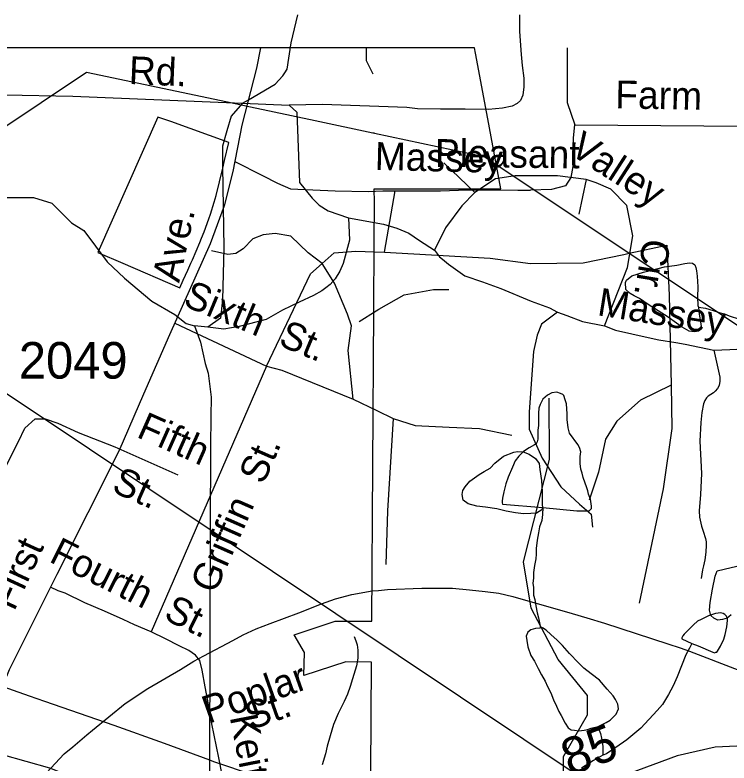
# Model space of a CAD drawing. Extents: x 2169602 to 2449496, y 721995 to 810662.
# Drawn here: x 2398103 to 2400543, y 808105 to 810662 of the extents above; entities that cross this region are included whole.
import ezdxf

# ---------------------------------------------------------------- set-up
doc = ezdxf.new("R2010")
doc.units = 0
doc.layers.add('Default', color=7, linetype='Continuous')

msp = doc.modelspace()

# ---------------------------------------------------------------- linework, layer by layer
at = {"layer": 'Default'}
for p, q in [((2399673.2, 810549), (2390672.7, 810549)), ((2399673.2, 810549), (2390672.7, 810549)), ((2398604.7, 810371.9), (2398881, 810360.3)), ((2398829.2, 810364.4), (2398908.4, 810347.6)), ((2398881, 810360.3), (2398900.8, 810371.9)), ((2398881, 810360.3), (2399039.7, 810353.6)), ((2398908.4, 810347.6), (2399129.5, 810300.8)), ((2399129.5, 810300.8), (2399326.6, 810259.1)), ((2400016.7, 810285.7), (2400852.9, 810280.6)), ((2399326.6, 810259.1), (2399332, 810259.1)), ((2399326.6, 810259.1), (2399332, 810257.9)), ((2400055.3, 810098.9), (2400029.6, 809981.3)), ((2399366.2, 809851.3), (2399402.6, 810060.2)), ((2399862.3, 810074.9), (2400202.5, 809847.8)), ((2397354.6, 809848.4), (2398151.3, 809316.5)), ((2399331.7, 809852.3), (2399366.2, 809851.3)), ((2400202.5, 809847.8), (2400370.5, 809735.6)), ((2400370.5, 809735.6), (2401167.1, 809203.6)), ((2400338.4, 809704.6), (2400345.9, 809396)), ((2399279.8, 809613.7), (2399337.1, 809650.6)), ((2398649.3, 809608.8), (2398963.2, 809461.9)), ((2398762.3, 809594.9), (2398716.8, 809599.7)), ((2398963.2, 809461.9), (2398568.1, 808552.9)), ((2399258.9, 809349), (2399339.3, 809310.1)), ((2398151.3, 809316.5), (2398770.8, 808902.8)), ((2399339.3, 809310.1), (2399396.1, 809283.1)), ((2398445, 809185.3), (2398660.3, 809089.6)), ((2398770.8, 808902.8), (2398768.2, 808115.4)), ((2398770.8, 808902.8), (2400088, 808023.1)), ((2398768.2, 808115.4), (2398767.3, 807845.5))]:
    msp.add_line(p, q, dxfattribs=at)
for points in [[(2398900.8, 810371.9), (2398991.9, 810425.4), (2399018.2, 810454.1), (2399025.2, 810463.8), (2399033.3, 810476.2), (2399046.9, 810566.6), (2399070.1, 810661.8)], [(2399827.6, 810661.8), (2399827.6, 810605.2), (2399833.4, 810526.7), (2399836.3, 810488.9), (2399842.1, 810445.4), (2399842.1, 810416.3), (2399839.2, 810387.3), (2399831.1, 810369.9)], [(2398942.2, 810549), (2398928.7, 810480.1), (2398879, 810285.4), (2398847.6, 810127.3), (2398817.8, 810008.9), (2398770.7, 809880.1), (2398631, 809568.1), (2398542.1, 809366), (2398457.9, 809171.2), (2398246, 808749.2), (2398083.3, 808423.6), (2398026.8, 808285.4), (2398004.3, 808171.2), (2397980.2, 808039.3), (2397938.3, 807912.6), (2397853.1, 807708.4), (2397760.5, 807492.7)], [(2399317.7, 807883.9), (2399321.2, 808450), (2399234, 808450.8), (2399090.2, 808404), (2399093, 808483.2), (2399057, 808543.2), (2399197.7, 808589.4), (2399323, 808590), (2399329.7, 809651.2), (2399330.5, 809886), (2399331.7, 810021.7), (2399331.2, 810067.9), (2399353.7, 810067.2), (2399485.7, 810067.8), (2399763.5, 810068), (2399715.7, 810325.5), (2399676.5, 810531.6), (2399673.2, 810549)], [(2399317.7, 807883.9), (2399321.2, 808450), (2399234, 808450.8), (2399090.2, 808404), (2399093, 808483.2), (2399057, 808543.2), (2399197.7, 808589.4), (2399323, 808590), (2399329.7, 809651.2), (2399330.5, 809886), (2399331.7, 810021.7), (2399331.2, 810067.9), (2399353.7, 810067.2), (2399485.7, 810067.8), (2399763.5, 810068), (2399715.7, 810325.5), (2399676.5, 810531.6), (2399673.2, 810549)], [(2399303.2, 810549), (2399303.2, 810505.6), (2399325.9, 810460.3)], [(2399990.2, 810549), (2399990.8, 810362.3), (2400016.7, 810285.7)], [(2398036.4, 810259.1), (2398347.7, 810466.2), (2398829.2, 810364.4)], [(2397837, 810393.4), (2398300.6, 810384.7), (2398604.7, 810371.9)], [(2397837.2, 810371.9), (2397839, 810147.8), (2397836.6, 810080.8), (2397850.9, 810059.2), (2397903.6, 810047.3), (2398032.7, 810037.7), (2398123.6, 810037.7), (2398151.3, 810037.7)], [(2398881, 810360.3), (2398841.9, 810316.4), (2398826.9, 810266.2), (2398811.9, 810213.6), (2398811.9, 810143.3), (2398817.3, 809865.4), (2398812.5, 809688.2), (2398805.3, 809626), (2398762.3, 809594.9)], [(2399831.1, 810369.9), (2399819.6, 810359.2), (2399801.8, 810350.3), (2399769.8, 810343.2), (2399721.7, 810338.7), (2399641.7, 810339.6), (2399557.1, 810339.6), (2399478.9, 810341.4), (2399442.4, 810345), (2399154.5, 810356), (2399039.7, 810353.6)], [(2399039.7, 810353.6), (2399066, 810329.7), (2399075.3, 810088.8), (2399118.6, 810035.3), (2399142.6, 810011.4), (2399173.7, 809992.2), (2399243, 809968.3)], [(2398386.2, 809849.9), (2398472.2, 809812.9), (2398666.2, 809729.7), (2398677.7, 809755.4), (2398693.5, 809789.3), (2398704.5, 809813.2), (2398709.7, 809825), (2398734.7, 809884.1), (2398741, 809899.1), (2398749.7, 809920.9), (2398766, 809965.4), (2398771, 809980.4), (2398783.7, 810022.2), (2398790.2, 810045), (2398802.7, 810091.2), (2398813, 810138.1), (2398819.7, 810163.8), (2398833.7, 810226.1), (2398635.7, 810297.1), (2398591.7, 810311.9), (2398386.2, 809849.9)], [(2398386.2, 809849.9), (2398472.2, 809812.9), (2398666.2, 809729.7), (2398677.7, 809755.4), (2398693.5, 809789.3), (2398704.5, 809813.2), (2398709.7, 809825), (2398734.7, 809884.1), (2398741, 809899.1), (2398749.7, 809920.9), (2398766, 809965.4), (2398771, 809980.4), (2398783.7, 810022.2), (2398790.2, 810045), (2398802.7, 810091.2), (2398813, 810138.1), (2398819.7, 810163.8), (2398833.7, 810226.1), (2398635.7, 810297.1), (2398591.7, 810311.9), (2398386.2, 809849.9)], [(2400010.3, 810211.8), (2400011.6, 810241.6), (2400016.7, 810285.7)], [(2399332, 810257.9), (2399707.1, 810178.6), (2399862.3, 810074.9)], [(2400010.3, 810211.8), (2400009.9, 810143.4), (2400002.4, 810105.7), (2399984.8, 810078.1), (2399937.2, 810065.6), (2399865, 810062.8)], [(2398854.3, 810160.7), (2398948.9, 810113.4), (2399000.8, 810087.4), (2399044.9, 810068), (2399197.9, 810060.2), (2399310.7, 810058.9)], [(2399569.2, 810156.7), (2399675.2, 810055.1)], [(2400055.3, 810098.9), (2399957.1, 810111.7), (2399812.2, 810111.7), (2399744.9, 810101.5), (2399675.2, 810055.1), (2399630.5, 810009), (2399574.9, 809934.1), (2399536.5, 809857.8)], [(2400118.1, 809599.5), (2400197, 809799.2), (2400214.7, 809907.2), (2400193.8, 810010.3), (2400139, 810066.6), (2400089.1, 810087.6), (2400055.3, 810098.9)], [(2399310.7, 810058.9), (2399360, 810060.2), (2399402.6, 810060.2)], [(2399402.6, 810060.2), (2399557.7, 810060.2), (2399649.7, 810064.1), (2399822.2, 810062.8), (2399865, 810062.8)], [(2398151.3, 810037.7), (2398166.7, 810037.7), (2398228.9, 810018.5), (2398295.8, 809951.5), (2398338.9, 809925.2), (2398417.8, 809817.5), (2398477.6, 809762.4), (2398570.9, 809683.5), (2398649.8, 809638), (2398688.1, 809606.9), (2398716.8, 809599.7)], [(2399243, 809968.3), (2399246.3, 809892.3), (2399225.2, 809811.9), (2399213.5, 809786), (2399197.8, 809759.9), (2399180.2, 809740.5), (2399165.9, 809729.4), (2399152.1, 809719.2), (2399123.8, 809703.4), (2399074.6, 809680.4), (2399017, 809652.4), (2398961.2, 809621.2), (2398869.9, 809597.3), (2398817.3, 809587.7), (2398762.3, 809594.9)], [(2399243, 809968.3), (2399362.6, 809946.7), (2399408.6, 809933.1), (2399448.7, 809915.5), (2399485.6, 809891), (2399536.5, 809857.8)], [(2399152.8, 809812.1), (2399104.8, 809848.4), (2399045.4, 809905.7), (2398992.7, 809915.3), (2398951.5, 809910.6), (2398916.2, 809896.1), (2398882.7, 809862.6), (2398858.5, 809846.3), (2398830.1, 809843.5), (2398774.5, 809855.4)], [(2400202.5, 809847.8), (2400330.8, 809875.2), (2400338.4, 809704.6)], [(2399152.8, 809812.1), (2399193.7, 809848.3), (2399268.2, 809854.9), (2399331.7, 809852.3)], [(2399366.2, 809851.3), (2399726.6, 809830), (2399864.5, 809812.4), (2400045, 809815), (2400183.9, 809843.5), (2400202.5, 809847.8)], [(2399536.5, 809857.8), (2399554, 809835.2), (2399564.5, 809827), (2399584.3, 809810), (2399640.9, 809770.6), (2399701.1, 809749.3), (2399763.9, 809726.7), (2399867, 809683.2), (2399929.8, 809660.7), (2399957.1, 809646.2)], [(2400491.8, 809516), (2400545.8, 809518.3), (2400593.7, 809520.7), (2400631.7, 809521.1), (2400765.8, 809526.6), (2400967.8, 809530.7), (2401091.7, 809543.9), (2401185.3, 809573), (2401219.1, 809587.3), (2401310.8, 809628.2), (2401394.4, 809669.1), (2401483.5, 809715.8), (2401558.6, 809758), (2401675.8, 809821.4)], [(2398963.2, 809461.9), (2399113.6, 809777), (2399152.8, 809812.1)], [(2399239.4, 809639.7), (2399195.6, 809744.6), (2399152.8, 809812.1)], [(2400439.1, 809663.4), (2400441.6, 809639.1), (2400445.7, 809613.3), (2400448.2, 809597.1), (2400445.9, 809591.4), (2400440, 809581.3), (2400426, 809578.9), (2400407.6, 809580.9), (2400383.6, 809595.1), (2400363.9, 809608.6), (2400335.6, 809628.7), (2400301.5, 809650.5), (2400267.3, 809672.3), (2400237.4, 809692.2), (2400219.5, 809701.9), (2400205.6, 809710), (2400190.8, 809723.6), (2400189.4, 809747.8), (2400193.3, 809755.8), (2400210.9, 809770.1), (2400250.7, 809782.3), (2400274.7, 809788.4), (2400323.1, 809800.6), (2400364.9, 809806.8), (2400392.6, 809812.8), (2400408.8, 809814.8), (2400418.6, 809812.9), (2400426.6, 809807.2), (2400430.3, 809799), (2400432.6, 809787.3), (2400434.6, 809769.1), (2400437.3, 809733), (2400435.4, 809697.2), (2400437.3, 809669.3), (2400439.1, 809663.4)], [(2399337.1, 809650.6), (2399346.7, 809656.8), (2399432.8, 809704.7), (2399533.3, 809723.8), (2399585.9, 809723.8)], [(2399957.1, 809646.2), (2399902.4, 809604.6), (2399887.9, 809567.6), (2399874.9, 809511.8), (2399860.1, 809304.9), (2399860.1, 809245.8), (2399904.4, 809147.3), (2399968.4, 809048.8), (2400032.4, 808989.7), (2400071.8, 808955.2), (2400076.7, 808910.9)], [(2399957.1, 809646.2), (2399989.3, 809634.9), (2400042.4, 809614), (2400118.1, 809599.5)], [(2400439.1, 809663.4), (2400463.5, 809659.3), (2400489.6, 809651.7), (2400509.7, 809645.4), (2400527.5, 809639.8), (2400543.5, 809633.8), (2400579.8, 809622.2), (2400605.8, 809612.2), (2400623.9, 809608.3), (2400631.5, 809608.3), (2400651.8, 809612.6), (2400677.4, 809616.8)], [(2399258.9, 809349), (2399242, 809515.1), (2399253.7, 809599.5), (2399239.4, 809639.7)], [(2398716.8, 809599.7), (2398737.2, 809543.2), (2398752.7, 809471.1), (2398763, 809437.1), (2398773.9, 809355.2), (2398772.6, 809289.3), (2398771.7, 809187.3), (2398770.8, 808902.8)], [(2400118.1, 809599.5), (2400155.1, 809585), (2400267.3, 809559.2), (2400303.3, 809551.7), (2400361.5, 809542.3), (2400393.6, 809536.6), (2400491.8, 809516)], [(2400491.8, 809516), (2400511.5, 809423.6), (2400511.8, 809410), (2400509.9, 809395.7), (2400503.9, 809385.6), (2400496.1, 809375.5), (2400490.2, 809370.3), (2400472.2, 809359.2), (2400466.2, 809353.2), (2400460.5, 809344.3), (2400456.4, 809333.2), (2400450.8, 809303.1), (2400447.1, 809269), (2400443.8, 809205), (2400449.1, 809095.1), (2400445.9, 809023), (2400441.7, 808967.3), (2400442.7, 808944.9), (2400449, 808915), (2400455.1, 808897), (2400463.6, 808872.1), (2400465.1, 808861), (2400465.7, 808849.2), (2400464, 808825.3), (2400460.3, 808799.1), (2400456.5, 808779.2), (2400452.6, 808765.1), (2400448.2, 808735.6)], [(2398963.2, 809461.9), (2399015.1, 809447.7), (2399258.9, 809349)], [(2400345.9, 809396), (2400240.6, 809344.8), (2400160, 809273.8), (2400121.7, 809211.6), (2400097.7, 809098.9), (2400065.1, 809003.6)], [(2400345.9, 809396), (2400348.4, 809247.9), (2400318.3, 809042.2), (2400236.5, 808651.6)], [(2399907.6, 808978.4), (2400023.4, 808967), (2400031.6, 808967.3), (2400065.7, 808967.5), (2400073.6, 808975.2), (2400073.6, 808983.3), (2400069.8, 809007.4), (2400063.4, 809023.4), (2400061.1, 809035.5), (2400057.2, 809045.4), (2400044.9, 809081.3), (2400041, 809095.3), (2400036.9, 809109.3), (2400034.7, 809129.1), (2400034.7, 809141.3), (2400034.9, 809153.1), (2400036.7, 809169), (2400032.6, 809183), (2400026.7, 809193.2), (2399998, 809232.8), (2399994.1, 809250.9), (2399990, 809278.7), (2399989.8, 809298.9), (2399987.9, 809332.9), (2399983.4, 809346.6), (2399979.3, 809360.6), (2399975.4, 809364.9), (2399967.4, 809368.5), (2399955.3, 809372.7), (2399937.7, 809370.6), (2399923.5, 809362.6), (2399907.6, 809348.3), (2399897.7, 809330.3), (2399893.6, 809318.4), (2399892, 809300.4), (2399891.8, 809284.2), (2399892.2, 809258.2), (2399890.3, 809242.3), (2399890.3, 809226.4), (2399890.3, 809216.3), (2399890.3, 809212.2), (2399888.3, 809202.4), (2399884.4, 809196.1), (2399878.6, 809192.1), (2399860.4, 809182.3), (2399840.9, 809169.8), (2399824.7, 809154), (2399812.6, 809138), (2399803, 809115.9), (2399789.2, 809081.9), (2399781.2, 809059.6), (2399773.7, 809031.5), (2399769.6, 809009.8), (2399767.9, 808999.5), (2399767.7, 808993.8), (2399769.6, 808989.5), (2399907.6, 808978.4)], [(2399807.5, 807389.1), (2399879.9, 807742.2), (2399978.9, 807917.4), (2399977.9, 808127.3), (2400059.9, 808270), (2400059.9, 808335.6), (2399959, 808459.1), (2399867, 808634.8), (2399840.9, 808792.8), (2399929.9, 809142), (2399928.9, 809352)], [(2397737.8, 808359.9), (2398071.9, 809118.3), (2398114.9, 809204.4), (2398136.8, 809249.7), (2398172.3, 809281), (2398205.8, 809281), (2398249.7, 809266.4), (2398319.7, 809235.2), (2398445, 809185.3)], [(2399396.1, 809283.1), (2399376.6, 808966.5), (2399370.1, 808783)], [(2399396.1, 809283.1), (2399471.3, 809258.5), (2399586.7, 809253.3), (2399690.5, 809248.1), (2399801.2, 809226)], [(2399742.6, 809129.4), (2399772.5, 809153.7), (2399808.4, 809167.7), (2399820.3, 809170), (2399840.4, 809168.2), (2399860.7, 809160.2), (2399882.6, 809146.3), (2399894.5, 809128.3), (2399896.6, 809108.1), (2399903.1, 809070.3), (2399905.2, 809032.2), (2399905.2, 808988.4), (2399905.8, 808978.6), (2399903.5, 808970.4), (2399885.7, 808958.5), (2399865.8, 808958.3), (2399841.6, 808956.3), (2399813.3, 808960.1), (2399781.5, 808965.7), (2399749.7, 808973.4), (2399711.6, 808979.1), (2399681.7, 808983.3), (2399651.5, 808991.1), (2399635.1, 809002.9), (2399631.2, 809022.9), (2399633.3, 809036.8), (2399641.3, 809049), (2399657.3, 809068.9), (2399689, 809091.3), (2399706.9, 809101.2), (2399726.6, 809113.2), (2399742.6, 809129.4)], [(2399907.6, 808978.4), (2399905.7, 808954.3), (2399903.7, 808934.4), (2399895.7, 808912.4), (2399892, 808892.3), (2399888.1, 808866.5), (2399884.2, 808838.3), (2399884.4, 808818.4), (2399882.9, 808802.4), (2399878.4, 808780.4), (2399874.7, 808756.2), (2399874.7, 808738.3), (2399873.1, 808718.3), (2399875, 808706.2), (2399875.4, 808678.2), (2399879.5, 808664.2), (2399883.6, 808642.5), (2399887.7, 808618.4), (2399891.8, 808600.7), (2399897.7, 808572.6), (2399898.1, 808566.5)], [(2400551.3, 808612), (2400543.3, 808604.3), (2400537.6, 808599.9), (2400521.6, 808595.8), (2400505.4, 808593.8), (2400491.6, 808599.9), (2400481.4, 808609.6), (2400477.1, 808627.7), (2400479.3, 808653.8), (2400486.9, 808699.6), (2400496.5, 808744), (2400502.9, 808761.7), (2400824, 808837.7)], [(2396640.2, 808809.6), (2396694.3, 808804.1), (2396740.4, 808798.6), (2396788.5, 808787.2), (2396991.1, 808729.2), (2397041.4, 808713.8), (2397101.6, 808696.4), (2397318.3, 808624.8), (2397360.5, 808611.3), (2397392.6, 808599.6), (2397561.5, 808535.4), (2397691.8, 808494.7), (2397950.9, 808405.4), (2398151.3, 808334.6), (2398203.9, 808316), (2398440.8, 808234.6), (2398613.5, 808172.5), (2398768.2, 808115.4), (2398782.2, 808110.2), (2398920.8, 808063.6)], [(2398196.3, 808055.4), (2398271.5, 808136.2), (2398301.2, 808160.4), (2398348.9, 808201), (2398368.6, 808217.2), (2398479.6, 808308.4), (2398557.3, 808359.2), (2398668.6, 808424.3), (2398714.4, 808452.9), (2398748.1, 808471), (2398847.6, 808524.2), (2398883.4, 808542.6), (2398927.2, 808563.2), (2398975, 808581.6), (2399072.7, 808618.6), (2399150.3, 808649.4), (2399198.3, 808666), (2399254, 808680.8), (2399324, 808693.2), (2399345.1, 808695), (2399375.9, 808697.7), (2399494, 808703.1), (2399598, 808702.2), (2399656.1, 808696.8), (2399710.1, 808691.3), (2399756.2, 808685.7), (2399804.4, 808674.4), (2400007, 808616.4), (2400057.2, 808601), (2400117.5, 808583.6), (2400334.2, 808511.9), (2400376.3, 808498.5), (2400408.4, 808486.8), (2400577.3, 808422.5)], [(2398568.1, 808552.9), (2398511.5, 808577.1), (2398472.4, 808596), (2398409, 808624.4), (2398341.6, 808652.7), (2398274.2, 808685.1), (2398251.3, 808693.2), (2398224.3, 808705.8)], [(2400416.3, 808513.7), (2400438.2, 808505.4), (2400488.3, 808483.7), (2400494.2, 808482), (2400497.9, 808483.9), (2400502.2, 808484), (2400504.3, 808487.8), (2400514.5, 808504.1), (2400526.2, 808528.3), (2400529.7, 808543.9), (2400535.8, 808570.2), (2400537.7, 808592.2), (2400537.7, 808599.9), (2400533.6, 808608.3), (2400529.5, 808612.1), (2400523.3, 808615.9), (2400515.5, 808617.9), (2400497.5, 808615.8), (2400473.5, 808607.6), (2400447.7, 808595.7), (2400435.6, 808589.4), (2400421.8, 808577.3), (2400403.8, 808559.3), (2400390, 808545.2), (2400386.1, 808539.3), (2400382, 808533.4), (2400381.8, 808529.4), (2400416.3, 808513.7)], [(2398735.3, 808455.7), (2398720.4, 808473.3), (2398697.5, 808489.5), (2398663.8, 808505.6), (2398618, 808529.9), (2398568.1, 808552.9)], [(2399898.1, 808566.5), (2399881.9, 808564.5), (2399865.9, 808560.4), (2399856.1, 808552.1), (2399849.9, 808538.1), (2399852.4, 808524.3), (2399856.3, 808502.2), (2399866.5, 808472.2), (2399878.6, 808452.6), (2399890.7, 808428.5), (2399902.8, 808406.7), (2399914.9, 808384.6), (2399922.9, 808366.8), (2399935, 808344.7), (2399943.4, 808320.7), (2399953.3, 808298.9), (2399961.9, 808281), (2399969.7, 808267.2), (2399983.6, 808241.2), (2399993.7, 808225), (2400003.7, 808219), (2400015.8, 808217.2), (2400030, 808215.5), (2400048.2, 808217.6), (2400059.9, 808219.5), (2400072.2, 808223.8), (2400095.8, 808229.9)], [(2400095.8, 808229.9), (2400123.5, 808244), (2400137.6, 808252), (2400157.5, 808272.1), (2400165.7, 808289.9), (2400163.7, 808306), (2400155.3, 808321.9), (2400147.1, 808334.1), (2400127.2, 808357.8), (2400100.7, 808387.7), (2400072.4, 808409.5), (2400047, 808429.6), (2400028.7, 808447.3), (2399998.2, 808479.1), (2399974, 808507.1), (2399956.2, 808524.8), (2399934.4, 808544.8), (2399918, 808558.6), (2399905.7, 808566.6), (2399898.1, 808566.5)], [(2399262.5, 808536.9), (2399268.2, 808523), (2399272.7, 808508.9), (2399274.8, 808491.2), (2399274.8, 808463.2), (2399270.9, 808437), (2399257.1, 808392.8), (2399248.9, 808366.9), (2399239.5, 808340.7), (2399228, 808314.9), (2399207.7, 808274.6), (2399191.9, 808236.4), (2399180.2, 808198.4), (2399170.4, 808162.6), (2399164.7, 808136.3), (2399153, 808098.3)], [(2400416.3, 808513.7), (2400408.5, 808497.4), (2400396.2, 808475.3), (2400380.6, 808437.1), (2400366.5, 808399.1), (2400353.1, 808369.1), (2400336.9, 808339), (2400315.6, 808305), (2400297.4, 808285), (2400241.8, 808224.4), (2400194, 808184.2), (2400156.5, 808158.2), (2400124.7, 808135.9), (2400112.6, 808131.6)], [(2398878.2, 807721.4), (2398800, 808122.2), (2398775.7, 808238.4), (2398767.6, 808282.9), (2398762.2, 808318), (2398752.8, 808365.2), (2398743.3, 808422), (2398735.3, 808455.7)], [(2400084.1, 807254.7), (2399843.4, 807371), (2399525.3, 807519.7), (2398699.7, 807879.9), (2398371.1, 808028.6), (2398222.6, 808087.2), (2397978.7, 808156.3), (2397675.3, 808252.7), (2397553.9, 808275.7), (2397480.7, 808271.5), (2397350.9, 808242.2), (2396986.8, 808108.1), (2396868.5, 808043.2), (2396772.3, 807959.5), (2396686.5, 807823.3), (2396598.6, 807687.2)], [(2400095.8, 808229.9), (2400095.8, 808225.8), (2400104, 808205.9), (2400107.7, 808190), (2400109.9, 808177.9), (2400112, 808161.7), (2400112.2, 808149.9), (2400112, 808141.8), (2400112.4, 808135.7), (2400112.6, 808131.6)], [(2400569.7, 808162.9), (2400496.5, 808158.7), (2400366.7, 808129.4), (2400002.6, 807995.3), (2399884.4, 807930.4), (2399788.1, 807846.6), (2399702.3, 807710.5), (2399614.4, 807574.4), (2399537, 807492.7), (2399482.5, 807455), (2399346, 807404.7), (2399172.3, 807393.2), (2398956.7, 807389), (2398537.1, 807402.6), (2398000.9, 807417.3), (2397908.8, 807438.2), (2397846.4, 807461.2)], [(2400112.6, 808131.6), (2400080.6, 808113.7), (2400038.8, 808087.6)]]:
    msp.add_lwpolyline(points, dxfattribs=at)

# ---------------------------------------------------------------- texts
for s, height, rotation, p in [('Rd.', 95, 357.5893, (2398491, 810426)), ('Farm', 95, 358.9275, (2400154.1, 810342.9)), ('Valley', 95, 327.169, (2399993.6, 810189.3)), ('Pleasant', 95, 359.4027, (2399538, 810142.7)), ('Massey', 95, 358.567, (2399332.1, 810132.5)), ('Ave.', 95, 77.559, (2398664.2, 809744.1)), ('Cir.', 95, 260.5716, (2400251.3, 809901.5)), ('Sixth  St.', 95, 337.4296, (2398673.6, 809669.8)), ('Massey', 95, 350.8318, (2400090.3, 809635.9)), ('Fifth   ', 95, 336.0236, (2398514.9, 809220.6)), ('Griffin  St.', 95, 66.1345, (2398786.1, 808679.5)), ('St.', 95, 336.0236, (2398429.5, 809034.3)), ('Fourth  St.', 95, 333.4207, (2398215.9, 808794.9)), ('First', 95, 65.2895, (2398100.6, 808621.3)), ('Poplar', 95, 19.5018, (2398763.5, 808238.2)), ('St.', 95, 19.5018, (2398909.4, 808217)), ('Keith  St.', 95, 281.1173, (2398836.8, 808262.6)), ('.85', 125, 20.9109, (2399956.9, 808043.2))]:
    msp.add_text(s, height=height, rotation=rotation, dxfattribs=at).set_placement(p)
msp.add_text('2049', height=125, dxfattribs=at).set_placement((2398116.3, 809418.9))

doc.saveas('drawing.dxf')
